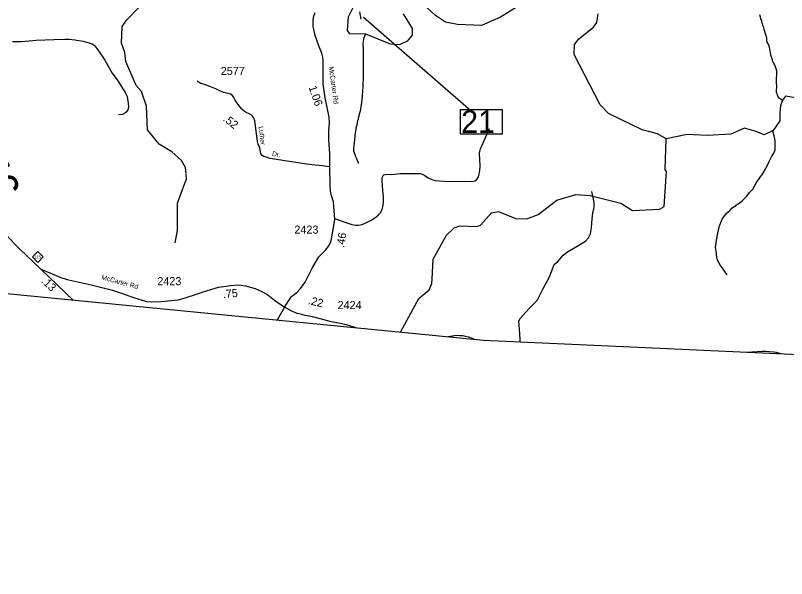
# Model space of a CAD drawing. Extents: x 1248224 to 1454986, y 825081 to 985870.
# Drawn here: x 1416727 to 1428677, y 841646 to 850377 of the extents above; entities that cross this region are included whole.
import ezdxf

# ---------------------------------------------------------------- set-up
doc = ezdxf.new("R2010")
doc.units = 0
for name, color, linetype in [('Exist Boundary Political CountyLine', 7, 'Continuous'), ('Exist Hydrographic Creek Single Shore', 7, 'Continuous'), ('Exist Hydrographic Misc Water Feature', 7, 'Continuous'), ('Exist Road Non-System Type 51', 7, 'Continuous'), ('Exist Road Primary NC Attributed', 7, 'Continuous'), ('Exist Road Primary NC Mileage Hundredths English Label', 7, 'Continuous'), ('Exist Road Primary NC Shield CELL', 7, 'Continuous'), ('Exist Road Primary NC Shield Number Label', 7, 'Continuous'), ('Exist Road Secondary Mileage Hundredths English Label', 7, 'Continuous'), ('Exist Road Secondary Structure Standard Bridge CELL', 7, 'Continuous'), ('Exist Road Secondary Structure Standard Bridge Number Label', 7, 'Continuous'), ('Exist Road Secondary Type 41 Attributed', 7, 'Continuous'), ('Exist Road Secondary Type 51 Attributed', 7, 'Continuous'), ('Exist Road Secondary Type 51 Label', 7, 'Continuous'), ('Exist Road Secondary Type 51 Number Label', 7, 'Continuous')]:
    doc.layers.add(name, color=color, linetype=linetype)

msp = doc.modelspace()

# ---------------------------------------------------------------- linework, layer by layer
at = {"layer": 'Exist Boundary Political CountyLine'}
msp.add_lwpolyline([(1400253, 841646), (1416060, 846119), (1423979, 845340), (1425918, 845255), (1443843, 844440)], dxfattribs=at)
at = {"layer": 'Exist Hydrographic Creek Single Shore'}
for points in [[(1418423, 849802), (1418369, 849944), (1418382, 850203), (1418451, 850310), (1418638, 850497), (1418686, 850824), (1418829, 850946), (1418971, 850927), (1419351, 850725), (1419510, 850732), (1419913, 850950), (1420189, 851011)], [(1422738, 850401), (1422876, 850175), (1422874, 850073), (1422797, 849977), (1422679, 849920), (1422537, 849929), (1422155, 850088), (1421907, 850093), (1421874, 850143), (1421887, 850353), (1421992, 850559)], [(1424500, 850510), (1424246, 850348), (1423952, 850219), (1423577, 850237), (1423394, 850273), (1423238, 850375), (1423033, 850563)], [(1426811, 848464), (1426679, 848539), (1426439, 848603), (1425918, 848857), (1425788, 848991), (1425386, 849773), (1425389, 849924), (1425457, 850015), (1425686, 850194), (1425737, 850268), (1425757, 850403)], [(1419371, 847927), (1419365, 848017), (1419300, 848126), (1419153, 848261), (1418955, 848383), (1418776, 848603), (1418758, 848971), (1418679, 849196), (1418597, 849290), (1418438, 849660), (1418423, 849802)], [(1428904, 849085), (1428661, 849126), (1428613, 849064), (1428583, 848974), (1428574, 848876), (1428572, 848742), (1428469, 848591), (1428330, 848527), (1428207, 848579), (1428025, 848631), (1427813, 848538), (1427446, 848517), (1427138, 848530), (1426811, 848464)], [(1423185, 846294), (1423198, 846600), (1423405, 846970), (1423524, 847086), (1423616, 847117), (1423875, 847102), (1423933, 847127), (1424104, 847314), (1424213, 847338), (1424494, 847224), (1424669, 847230), (1424829, 847293), (1425117, 847514), (1425410, 847600), (1425635, 847585), (1426108, 847467), (1426289, 847355), (1426707, 847373), (1426782, 847414), (1426818, 847955), (1426794, 847989), (1426811, 848464)]]:
    msp.add_lwpolyline(points, dxfattribs=at)
at = {"layer": 'Exist Hydrographic Misc Water Feature'}
for points in [[(1428256, 850392), (1428274, 850332), (1428274, 850324), (1428286, 850299), (1428289, 850275), (1428297, 850259), (1428304, 850227), (1428316, 850203), (1428323, 850163), (1428357, 850066), (1428356, 850058), (1428364, 850042), (1428368, 850026), (1428367, 849974), (1428401, 849909), (1428420, 849828), (1428430, 849764), (1428456, 849692), (1428456, 849684), (1428502, 849587), (1428513, 849554), (1428521, 849522), (1428516, 849339), (1428520, 849282), (1428514, 849210), (1428518, 849202), (1428518, 849186), (1428529, 849154), (1428529, 849146), (1428548, 849108), (1428613, 849064)], [(1422045, 848082), (1422045, 848090), (1422018, 848146), (1422018, 848154), (1421999, 848195), (1421999, 848203), (1421980, 848243), (1421980, 848251), (1421973, 848267), (1421971, 848307), (1421984, 848447), (1421994, 848507), (1421992, 848513), (1422013, 848654), (1422021, 848678), (1422035, 848750), (1422043, 848774), (1422044, 848790), (1422052, 848813), (1422053, 848829), (1422078, 848917), (1422079, 848935), (1422097, 849024), (1422107, 849128), (1422109, 849206), (1422118, 849268), (1422122, 849436), (1422119, 849492), (1422123, 849688), (1422120, 849736), (1422119, 849788), (1422122, 849820), (1422119, 849884), (1422116, 849900), (1422116, 849942), (1422130, 850036), (1422135, 850052), (1422155, 850088)], [(1427759, 846355), (1427656, 846493), (1427631, 846534), (1427608, 846582), (1427595, 846631), (1427586, 846724), (1427574, 846785), (1427588, 846843), (1427586, 846849), (1427597, 846923), (1427602, 846930), (1427602, 846962), (1427611, 846994), (1427611, 847010), (1427628, 847066), (1427629, 847082), (1427659, 847169), (1427680, 847217), (1427705, 847256), (1427746, 847311), (1427799, 847354), (1427834, 847392), (1427876, 847420), (1427884, 847422), (1427900, 847438), (1427957, 847477), (1427990, 847504), (1428059, 847574), (1428104, 847631), (1428154, 847682), (1428212, 847785), (1428267, 847868), (1428292, 847899), (1428327, 847954), (1428386, 848065), (1428407, 848113), (1428411, 848121), (1428415, 848120), (1428444, 848184), (1428478, 848240), (1428499, 848295), (1428498, 848439), (1428487, 848511), (1428476, 848543), (1428468, 848575), (1428469, 848591)], [(1419354, 847777), (1419377, 847839), (1419372, 847918)], [(1419200, 846851), (1419237, 847044), (1419237, 847468), (1419354, 847777)], [(1422701, 845477), (1422977, 845988), (1423139, 846125), (1423182, 846223), (1423185, 846294)]]:
    msp.add_lwpolyline(points, dxfattribs=at)
at = {"layer": 'Exist Road Non-System Type 51'}
for points in [[(1416683, 849972), (1416819, 849974), (1417049, 849993), (1417321, 850001), (1417497, 850007), (1417560, 850007), (1417650, 850000), (1417778, 849977), (1417867, 849953), (1417927, 849929), (1417955, 849904), (1418002, 849845), (1418110, 849683), (1418228, 849484), (1418313, 849362), (1418426, 849181), (1418456, 849120), (1418476, 849011), (1418478, 848961), (1418469, 848914), (1418445, 848879), (1418424, 848862), (1418386, 848843), (1418324, 848836)], [(1421669, 847228), (1421829, 847171), (1421894, 847150), (1421942, 847135), (1421996, 847124), (1422038, 847123), (1422102, 847136), (1422146, 847157), (1422241, 847203), (1422312, 847250), (1422355, 847283), (1422381, 847312), (1422409, 847366), (1422424, 847428), (1422429, 847498), (1422430, 847566), (1422420, 847668), (1422411, 847810), (1422410, 847848), (1422414, 847872), (1422425, 847894), (1422437, 847906), (1422463, 847913), (1422497, 847917), (1422553, 847911), (1422601, 847917), (1422692, 847925), (1422960, 847928), (1423002, 847927), (1423030, 847914), (1423069, 847893), (1423121, 847860), (1423182, 847831), (1423232, 847818), (1423288, 847811), (1423368, 847809), (1423798, 847803), (1423848, 847812), (1423874, 847828), (1423901, 847875), (1423919, 847937), (1423928, 848031), (1423923, 848165), (1423920, 848211), (1423918, 848241), (1423923, 848265), (1423936, 848309), (1424074, 848624)], [(1424547, 845315), (1424551, 845351), (1424545, 845440), (1424530, 845637), (1424545, 845674), (1424586, 845721), (1424693, 845839), (1424776, 845920), (1424817, 845970), (1424902, 846132), (1425000, 846312), (1425033, 846406), (1425074, 846517), (1425139, 846569), (1425214, 846659), (1425282, 846712), (1425430, 846799), (1425559, 846876), (1425607, 846931), (1425640, 846990), (1425655, 847086), (1425660, 847161), (1425677, 847321), (1425690, 847375), (1425696, 847426), (1425696, 847483), (1425661, 847647)], [(1420897, 845856), (1420854, 845783), (1420809, 845701), (1420777, 845655)], [(1423404, 845396), (1423533, 845416), (1423581, 845420), (1423615, 845417), (1423658, 845413), (1423702, 845405), (1423747, 845395), (1423804, 845375), (1423846, 845353)], [(1428049, 845158), (1428139, 845162), (1428301, 845170), (1428355, 845173), (1428411, 845169), (1428479, 845163), (1428515, 845155), (1428589, 845134)]]:
    msp.add_lwpolyline(points, dxfattribs=at)
at = {"layer": 'Exist Road Primary NC Attributed'}
for points in [[(1417123, 846443), (1416790, 846757), (1416577, 846974), (1416429, 847147), (1416282, 847366), (1416187, 847528), (1416087, 847744), (1416011, 847984), (1415965, 848170), (1415934, 848407), (1415927, 848607), (1415936, 848789), (1415959, 848983)], [(1417622, 845965), (1417123, 846443)]]:
    msp.add_lwpolyline(points, dxfattribs=at)
at = {"layer": 'Exist Road Primary NC Shield CELL'}
msp.add_lwpolyline([(1416990, 846632), (1417074, 846715), (1417157, 846632), (1417074, 846549)], close=True, dxfattribs=at)
at = {"layer": 'Exist Road Secondary Structure Standard Bridge CELL'}
msp.add_line((1422058, 850432), (1422078, 850321), dxfattribs=at)
at = {"layer": 'Exist Road Secondary Structure Standard Bridge Number Label'}
msp.add_line((1422121, 850351), (1423784, 848901), dxfattribs=at)
msp.add_lwpolyline([(1423623, 848918), (1424268, 848918), (1424268, 848535), (1423623, 848535)], close=True, dxfattribs=at)
at = {"layer": 'Exist Road Secondary Type 41 Attributed'}
for points in [[(1421598, 848028), (1421545, 848037), (1421484, 848045), (1421370, 848054), (1421238, 848070), (1421110, 848091), (1420900, 848123), (1420740, 848148), (1420667, 848157), (1420635, 848173), (1420578, 848189), (1420548, 848205), (1420529, 848235), (1420522, 848293), (1420514, 848326), (1420489, 848379), (1420477, 848424), (1420459, 848582), (1420436, 848742), (1420422, 848785), (1420403, 848817), (1420380, 848834), (1420348, 848849), (1420303, 848871), (1420273, 848894), (1420234, 848925), (1420179, 848994), (1420134, 849061), (1420107, 849114), (1420084, 849139), (1420060, 849155), (1420016, 849167), (1419959, 849182), (1419905, 849202), (1419843, 849231), (1419767, 849264), (1419673, 849301), (1419620, 849314), (1419599, 849321), (1419575, 849335), (1419545, 849357)], [(1422003, 845534), (1421962, 845551), (1421887, 845572), (1421831, 845585), (1421761, 845600), (1421627, 845627), (1421472, 845668), (1421328, 845702), (1421217, 845727), (1421142, 845746), (1421093, 845757), (1421022, 845785), (1420897, 845856)]]:
    msp.add_lwpolyline(points, dxfattribs=at)
at = {"layer": 'Exist Road Secondary Type 51 Attributed'}
for points in [[(1421598, 848028), (1421597, 848234), (1421584, 848446), (1421586, 848588), (1421595, 848716), (1421589, 848800), (1421529, 849100), (1421496, 849317), (1421495, 849514), (1421495, 849672), (1421492, 849729), (1421473, 849793), (1421433, 849889), (1421373, 850063), (1421339, 850212), (1421342, 850283), (1421347, 850351), (1421373, 850422)], [(1420897, 845856), (1421003, 846019), (1421089, 846081), (1421144, 846142), (1421215, 846240), (1421279, 846368), (1421324, 846457), (1421430, 846632), (1421496, 846704), (1421538, 846744), (1421592, 846822), (1421621, 846881), (1421660, 847121), (1421675, 847217), (1421672, 847280), (1421663, 847416), (1421655, 847485), (1421624, 847578), (1421609, 847652), (1421603, 847736), (1421598, 848028)], [(1417123, 846443), (1417258, 846386), (1417432, 846312), (1417529, 846283), (1417901, 846199), (1418233, 846115), (1418373, 846072), (1418557, 846006), (1418690, 845962), (1418759, 845943), (1418838, 845937), (1418985, 845944), (1419193, 845964), (1419248, 845966), (1419327, 845986), (1419566, 846068), (1419623, 846088), (1419823, 846151), (1419875, 846165), (1419959, 846176), (1420060, 846189), (1420188, 846199), (1420292, 846187), (1420440, 846144), (1420533, 846104), (1420637, 846045), (1420743, 845964), (1420897, 845856)]]:
    msp.add_lwpolyline(points, dxfattribs=at)

# ---------------------------------------------------------------- texts
at = {"layer": 'Exist Road Primary NC Mileage Hundredths English Label'}
for s, height, rotation, p in [('.56', 500, 294.9993, (1415978, 848287)), ('.13', 125, 315.9794, (1417118, 846248))]:
    msp.add_text(s, height=height, rotation=rotation, dxfattribs=at).set_placement(p)
at = {"layer": 'Exist Road Primary NC Shield Number Label'}
msp.add_text('115', height=43.8, dxfattribs=at).set_placement((1417018, 846610))
at = {"layer": 'Exist Road Secondary Mileage Hundredths English Label'}
for s, rotation, p in [('1.06', 289.0273, (1421269, 849264)), ('.52', 321.5342, (1419935, 848753)), ('.46', 80.7346, (1421820, 846770)), ('.75', 5.4212, (1419947, 845993)), ('.22', 346.6452, (1421255, 845903))]:
    msp.add_text(s, height=125, rotation=rotation, dxfattribs=at).set_placement(p)
at = {"layer": 'Exist Road Secondary Structure Standard Bridge Number Label'}
msp.add_text('21', height=350, dxfattribs=at).set_placement((1423636, 848555))
at = {"layer": 'Exist Road Secondary Type 51 Label'}
for s, rotation, p in [('McCarter Rd', 277.4945, (1421584, 849581)), ('Luther', 276.6107, (1420495, 848654)), ('Dr.', 351.0657, (1420700, 848199)), ('McCarter Rd', 344.5721, (1418053, 846288))]:
    msp.add_text(s, height=75, rotation=rotation, dxfattribs=at).set_placement(p)
at = {"layer": 'Exist Road Secondary Type 51 Number Label'}
for s, p in [('2577', (1419909, 849453)), ('2423', (1421050, 846994)), ('2423', (1418926, 846195)), ('2424', (1421719, 845824))]:
    msp.add_text(s, height=125, dxfattribs=at).set_placement(p)

doc.saveas('drawing.dxf')
